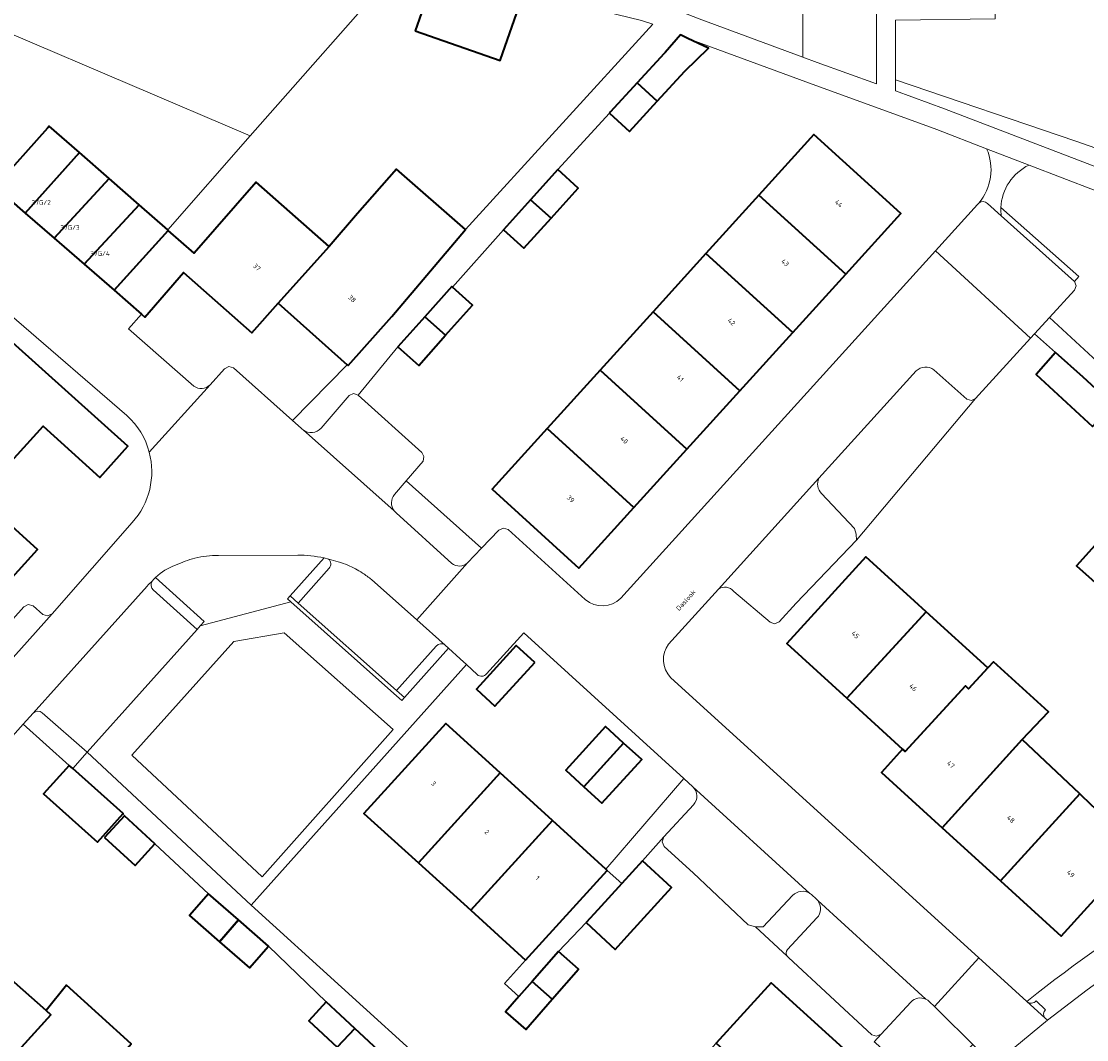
# Model space of a CAD drawing. Header units: metres. Extents: x 197700 to 204338, y 317132 to 325229.
# Tile 316 of 656: x 199296 to 199378, y 319693 to 319771. Entities that reach past the tile are written whole.
import ezdxf
from ezdxf.enums import TextEntityAlignment as Align

# ---------------------------------------------------------------- set-up
doc = ezdxf.new("R2010")
doc.units = ezdxf.units.M
for name, color, linetype, lineweight in [('B-WE-GR-BEPLANTING_CULTUUR_BODEMBEDEKKER-GV', 90, 'Continuous', 18), ('B-WE-GR-BEPLANTING_CULTUUR_BOSPLANTSOEN-GV', 90, 'Continuous', 18), ('B-WE-GR-BEPLANTING_CULTUUR_HEESTERS-GV', 90, 'Continuous', 18), ('B-WE-IE-TERREINAFSCHEIDING_KUNSTMATIG_HEKWERK-G', 20, 'IE-TERREINAFSCHEIDING-KUNSTMATIG', 18), ('B-WE-OG-BEBOUWING-GV', 7, 'Continuous', 35), ('B-WE-OG-BEBOUWING-T18', 10, 'Continuous', 18), ('B-WE-OG-TERREIN_CULTUURSCHEIDING-GV', 7, 'Continuous', 18), ('B-WE-OG-TERREIN_ERF-GV', 7, 'Continuous', 18), ('B-WE-OG-TOPOGRAFIE-T18', 10, 'Continuous', 18), ('B-WE-VH-VERHARDING_ASFALT-GV', 252, 'Continuous', 18), ('B-WE-VH-VERHARDING_BETONSTRAATSTEEN-GV', 252, 'Continuous', 18), ('B-WE-VH-VERHARDING_OPEN-GV', 252, 'Continuous', 18), ('B-WE-VH-VERHARDING_TEGEL-GV', 252, 'Continuous', 18)]:
    doc.layers.add(name, color=color, linetype=linetype, lineweight=lineweight)
doc.styles.add('NLCS-ISO-M200-T18', font='NLCS-ISO.ttf', dxfattribs={"height": 0.36})
doc.linetypes.add('IE-TERREINAFSCHEIDING-KUNSTMATIG', pattern='A,4,[82,NLCS.SHX,S=0.75,R=90,X=0,Y=0],4,-2', length=10)

msp = doc.modelspace()

# ---------------------------------------------------------------- linework, layer by layer
at = {"layer": 'B-WE-GR-BEPLANTING_CULTUUR_BODEMBEDEKKER-GV'}
for points in [[(199306.658, 319728.668), (199310.347, 319725.317), (199310.078, 319725.017), (199310.051, 319724.987), (199316.955, 319726.813), (199316.706, 319727.035), (199316.905, 319727.259), (199319.481, 319730.154), (199319.468, 319730.157)], [(199317.468, 319730.377), (199311.44, 319730.337)], [(199364.145, 319696.35), (199361.881, 319693.9), (199361.351, 319693.331), (199361.446, 319693.243), (199365.396, 319689.64)], [(199365.396, 319689.64), (199368.858, 319693.111), (199366.292, 319695.65), (199365.941, 319696), (199365.573, 319696.366), (199365.436, 319696.481), (199365.281, 319696.571)]]:
    msp.add_lwpolyline(points, dxfattribs=at)
for points in [[(199309.649, 319730.136, 0.050964), (199308.18, 319729.599)], [(199311.44, 319730.337, 0.064216), (199309.649, 319730.136)], [(199319.468, 319730.157, 0.050934), (199317.468, 319730.377)], [(199308.18, 319729.599, 0.117757), (199306.658, 319728.668)], [(199365.281, 319696.571, 0.321467), (199364.145, 319696.35)]]:
    msp.add_lwpolyline(points, format="xyb", dxfattribs=at)
msp.add_lwpolyline([(199324.731, 319717.084), (199316.453, 319724.442), (199312.614, 319723.802), (199304.851, 319715.135), (199314.778, 319705.888)], close=True, dxfattribs=at)
at = {"layer": 'B-WE-GR-BEPLANTING_CULTUUR_BOSPLANTSOEN-GV'}
for points in [[(199313.863, 319762.282), (199295.53, 319770.091), (199288.52, 319761.07)], [(199290.657, 319759.075), (199290.984, 319759.461), (199292.549, 319757.94), (199293.643, 319759.066), (199294.427, 319758.406), (199298.425, 319762.88), (199298.554, 319763.017), (199300.849, 319761.009), (199303.111, 319759.03), (199305.394, 319757.032), (199307.573, 319755.125), (199313.863, 319762.282)]]:
    msp.add_lwpolyline(points, dxfattribs=at)
at = {"layer": 'B-WE-GR-BEPLANTING_CULTUUR_HEESTERS-GV'}
for points in [[(199362.987, 319766.559), (199362.968, 319765.714), (199366.707, 319764.353), (199383.866, 319757.757), (199396.757, 319751.818), (199409.017, 319745.457), (199430.855, 319734.878), (199432.308, 319735.369), (199433.092, 319737.254), (199424.362, 319740.906), (199417.8, 319743.521), (199416.054, 319744.2), (199411.01, 319746.983), (199399.216, 319752.55), (199385.414, 319758.846), (199376.709, 319761.877)], [(199324.795, 319719.844), (199316.955, 319726.813), (199310.051, 319724.987), (199309.808, 319724.716), (199301.434, 319715.367), (199313.936, 319703.723), (199330.32, 319722.035), (199329.843, 319722.483), (199328.951, 319723.28), (199325.597, 319719.532), (199325.398, 319719.308)], [(199312.614, 319723.802), (199316.453, 319724.442), (199324.731, 319717.084), (199314.778, 319705.888), (199304.851, 319715.135)]]:
    msp.add_lwpolyline(points, close=True, dxfattribs=at)
for points in [[(199330.405, 319729.772), (199331.465, 319730.887), (199325.728, 319736.028), (199324.83, 319734.984)], [(199324.813, 319733.74), (199324.883, 319733.655), (199324.963, 319733.578), (199329.202, 319729.74)], [(199355.146, 319704.455), (199352.899, 319702.074), (199352.317, 319702.086), (199354.72, 319699.838)], [(199357.051, 319704.071), (199357.002, 319704.128), (199356.95, 319704.183), (199356.574, 319704.525), (199356.511, 319704.575), (199356.445, 319704.622)], [(199354.749, 319700.336), (199356.993, 319702.748)]]:
    msp.add_lwpolyline(points, dxfattribs=at)
for points in [[(199324.83, 319734.984, 0.340013), (199324.813, 319733.74)], [(199329.202, 319729.74, 0.365737), (199330.405, 319729.772)], [(199356.445, 319704.622, 0.361116), (199355.146, 319704.455)], [(199356.993, 319702.748, 0.368912), (199357.051, 319704.071)], [(199354.72, 319699.838, -0.358947), (199354.749, 319700.336)]]:
    msp.add_lwpolyline(points, format="xyb", dxfattribs=at)
at = {"layer": 'B-WE-IE-TERREINAFSCHEIDING_KUNSTMATIG_HEKWERK-G'}
for points in [[(199325.493, 319775.517), (199313.863, 319762.282)], [(199355.925, 319768.285), (199355.913, 319771.568)], [(199416.054, 319744.2), (199411.01, 319746.983), (199399.216, 319752.55), (199385.414, 319758.846), (199376.709, 319761.877), (199362.987, 319766.559)], [(199369.068, 319742.285), (199359.998, 319731.503)], [(199330.32, 319722.035), (199313.936, 319703.723)]]:
    msp.add_lwpolyline(points, dxfattribs=at)
at = {"layer": 'B-WE-OG-BEBOUWING-GV'}
for points in [[(199326.418, 319770.276), (199332.892, 319768.021), (199334.331, 319772.151), (199327.857, 319774.406)], [(199347.172, 319769.706), (199346.6, 319769.978), (199345.432, 319768.618), (199345.361, 319768.54), (199343.315, 319766.318), (199344.834, 319764.92), (199346.951, 319767.22), (199348.734, 319768.961)], [(199341.198, 319764.018), (199342.717, 319762.62), (199344.834, 319764.92), (199343.315, 319766.318), (199341.267, 319764.092)], [(199296.73, 319756.405), (199300.849, 319761.009), (199298.554, 319763.017), (199298.425, 319762.88), (199294.427, 319758.406)], [(199359.19, 319751.761), (199363.381, 319756.379), (199356.768, 319762.381), (199352.581, 319757.768)], [(199303.111, 319759.03), (199300.849, 319761.009), (199296.73, 319756.405), (199298.923, 319754.5)], [(199324.635, 319748.525), (199330.253, 319755.143), (199324.983, 319759.758), (199322.024, 319756.379), (199319.878, 319753.873), (199315.978, 319749.553), (199321.241, 319744.853), (199321.305, 319744.796)], [(199335.2, 319757.426), (199336.758, 319756.012), (199338.831, 319758.298), (199337.272, 319759.711)], [(199298.923, 319754.5), (199301.208, 319752.515), (199305.394, 319757.032), (199303.111, 319759.03)], [(199307.614, 319755.089), (199303.496, 319750.527), (199305.591, 319748.707), (199305.84, 319748.491), (199308.784, 319751.88), (199313.969, 319747.286), (199315.978, 319749.553), (199319.878, 319753.873), (199314.311, 319758.747), (199309.592, 319753.358)], [(199355.157, 319747.317), (199359.19, 319751.761), (199352.581, 319757.768), (199348.549, 319753.325)], [(199303.496, 319750.527), (199307.614, 319755.089), (199307.573, 319755.125), (199305.394, 319757.032), (199301.208, 319752.515)], [(199335.2, 319757.426), (199333.127, 319755.14), (199334.686, 319753.727), (199336.758, 319756.012)], [(199348.549, 319753.325), (199344.516, 319748.881), (199351.132, 319742.881), (199355.157, 319747.317)], [(199328.733, 319747.106), (199330.777, 319749.403), (199329.257, 319750.756), (199329.194, 319750.812), (199327.15, 319748.514)], [(199347.092, 319738.431), (199351.132, 319742.881), (199344.516, 319748.881), (199340.484, 319744.438)], [(199295.416, 319737.224), (199298.1, 319740.185), (199302.413, 319736.285), (199304.552, 319738.654), (199293.487, 319748.576), (199288.701, 319743.24)], [(199325.105, 319746.216), (199326.688, 319744.808), (199328.733, 319747.106), (199327.15, 319748.514)], [(199375.146, 319745.802), (199373.687, 319744.115), (199377.98, 319740.162), (199379.516, 319741.828), (199377.248, 319743.917)], [(199287.434, 319735.093), (199294.59, 319728.72), (199295.258, 319728.13), (199297.667, 319730.793), (199293.231, 319734.814), (199295.416, 319737.224), (199288.701, 319743.24), (199286.5, 319745.212), (199284.104, 319742.54), (199282.008, 319740.204), (199284.212, 319738.235), (199287.576, 319735.253)], [(199347.092, 319738.431), (199340.484, 319744.438), (199336.452, 319739.995), (199343.061, 319733.988)], [(199343.061, 319733.988), (199336.452, 319739.995), (199332.28, 319735.398), (199338.874, 319729.375)], [(199380.466, 319728.986), (199378.154, 319731.102), (199376.762, 319729.561), (199379.088, 319727.46)], [(199365.308, 319726.059), (199364.421, 319726.868), (199360.726, 319730.237), (199354.71, 319723.641), (199359.282, 319719.468)], [(199363.515, 319715.604), (199363.722, 319715.415), (199368.293, 319720.425), (199368.537, 319720.202), (199369.992, 319721.788), (199365.308, 319726.059), (199359.282, 319719.468)], [(199335.512, 319722.201), (199334.11, 319723.483), (199331.074, 319720.162), (199332.476, 319718.88)], [(199368.537, 319720.202), (199368.293, 319720.425), (199363.722, 319715.415), (199363.515, 319715.604), (199361.899, 319713.83), (199366.536, 319709.608), (199372.618, 319716.334), (199374.62, 319718.447), (199370.428, 319722.248), (199369.992, 319721.788)], [(199326.657, 319706.948), (199332.88, 319713.786), (199328.735, 319717.558), (199322.517, 319710.705)], [(199342.281, 319716.063), (199340.902, 319717.322), (199337.868, 319713.998), (199339.248, 319712.739)], [(199376.995, 319712.185), (199372.618, 319716.334), (199366.536, 319709.608), (199370.972, 319705.568)], [(199342.281, 319716.063), (199339.248, 319712.739), (199340.627, 319711.48), (199343.66, 319714.804)], [(199300.346, 319714.124), (199300.086, 319714.357), (199298.132, 319712.187), (199302.227, 319708.523), (199304.174, 319710.699)], [(199336.866, 319710.159), (199332.88, 319713.786), (199326.657, 319706.948), (199330.641, 319703.332)], [(199377.888, 319711.338), (199376.995, 319712.185), (199370.972, 319705.568), (199375.593, 319701.36), (199381.592, 319707.98)], [(199302.776, 319708.882), (199305.106, 319706.745), (199306.607, 319708.381), (199304.277, 319710.518)], [(199330.641, 319703.332), (199334.818, 319699.542), (199341.03, 319706.369), (199340.921, 319706.469), (199336.866, 319710.159)], [(199339.436, 319702.405), (199341.624, 319700.351), (199342.558, 319701.375), (199345.927, 319705.07), (199343.71, 319707.091), (199342.134, 319705.363), (199340.32, 319703.374)], [(199312.967, 319702.594), (199310.684, 319704.587), (199309.241, 319702.934), (199311.524, 319700.941)], [(199312.967, 319702.594), (199311.524, 319700.941), (199313.807, 319698.948), (199315.25, 319700.6)], [(199336.843, 319696.562), (199338.853, 319698.855), (199337.321, 319700.198), (199335.31, 319697.904)], [(199298.315, 319695.703), (199294.145, 319699.376), (199288.134, 319692.722), (199292.777, 319688.509), (199294.384, 319690.279), (199294.184, 319690.461), (199298.674, 319695.386)], [(199298.589, 319686.447), (199304.66, 319693.019), (199304.789, 319693.163), (199299.875, 319697.621), (199298.315, 319695.703), (199298.674, 319695.386), (199294.184, 319690.461), (199294.384, 319690.279)], [(199336.843, 319696.562), (199335.31, 319697.904), (199334.305, 319696.758), (199333.3, 319695.611), (199334.833, 319694.268)], [(199355.937, 319687.195), (199360.126, 319691.794), (199353.519, 319697.818), (199349.333, 319693.217)], [(199321.807, 319694.342), (199319.635, 319696.352), (199318.312, 319694.922), (199320.484, 319692.913)], [(199320.484, 319692.913), (199322.657, 319690.904), (199323.979, 319692.333), (199321.807, 319694.342)]]:
    msp.add_lwpolyline(points, close=True, dxfattribs=at)
at = {"layer": 'B-WE-OG-TERREIN_CULTUURSCHEIDING-GV'}
for points in [[(199288.52, 319761.07), (199295.53, 319770.091), (199313.863, 319762.282), (199325.493, 319775.517)], [(199394.382, 319751.04), (199383.204, 319756.19), (199373.139, 319760.059)], [(199370.998, 319756.82), (199376.927, 319751.569), (199376.592, 319751.197), (199376.723, 319750.874), (199376.598, 319750.549), (199374.687, 319748.451), (199378.334, 319745.097), (199385.468, 319738.397), (199394.74, 319749.588)], [(199371.026, 319756.206), (199376.592, 319751.197), (199376.927, 319751.569), (199370.998, 319756.82)]]:
    msp.add_lwpolyline(points, dxfattribs=at)
for points in [[(199373.139, 319760.059, 0.280095), (199370.998, 319756.82)], [(199370.998, 319756.82, 0.039454), (199371.026, 319756.206)]]:
    msp.add_lwpolyline(points, format="xyb", dxfattribs=at)
at = {"layer": 'B-WE-OG-TERREIN_ERF-GV'}
for points in [[(199355.913, 319771.568), (199355.925, 319768.285), (199357.02, 319767.88), (199361.535, 319766.236), (199361.514, 319783.312)], [(199380.957, 319778.803), (199375.871, 319778.806), (199370.765, 319778.808), (199370.475, 319778.808), (199370.528, 319774.356), (199370.566, 319771.185), (199362.982, 319771.094), (199362.987, 319766.559), (199376.709, 319761.877), (199385.414, 319758.846)], [(199304.469, 319740.99), (199287.632, 319755.506), (199288.419, 319756.434), (199287.134, 319758.247), (199285.927, 319760.113), (199282.617, 319763.258), (199276.257, 319769.272), (199262.282, 319753.046), (199265.217, 319750.481), (199263.089, 319748.046), (199260.154, 319750.611), (199257.827, 319747.874), (199260.612, 319745.42), (199258.338, 319742.618), (199255.421, 319744.929), (199246.79, 319734.128), (199245.818, 319734.77), (199241.682, 319728.996), (199228.982, 319711.819)], [(199369.914, 319761.298), (199366.111, 319762.76), (199356.434, 319766.284), (199347.452, 319769.602), (199347.172, 319769.706), (199348.734, 319768.961), (199346.951, 319767.22), (199344.834, 319764.92), (199342.717, 319762.62), (199341.198, 319764.018), (199337.272, 319759.711), (199338.831, 319758.298), (199336.758, 319756.012), (199334.686, 319753.727), (199333.127, 319755.14), (199329.257, 319750.756), (199330.777, 319749.403), (199328.733, 319747.106), (199326.688, 319744.808), (199325.105, 319746.216), (199322.062, 319742.532), (199326.916, 319738.176), (199327.081, 319737.87), (199327.017, 319737.528), (199325.728, 319736.028), (199331.465, 319730.887), (199332.788, 319732.278), (199333.13, 319732.429), (199333.487, 319732.317), (199339.363, 319726.997)], [(199366.018, 319753.523), (199369.213, 319757.05), (199369.263, 319757.106), (199369.312, 319757.163)], [(199342.066, 319727.088), (199366.018, 319753.523)], [(199317.082, 319740.622), (199321.241, 319744.853), (199315.978, 319749.553), (199313.969, 319747.286), (199308.784, 319751.88), (199305.84, 319748.491), (199305.591, 319748.707), (199304.597, 319747.588), (199309.566, 319743.241)], [(199293.487, 319748.576), (199304.552, 319738.654), (199302.413, 319736.285), (199298.1, 319740.185), (199295.416, 319737.224)], [(199377.98, 319740.162), (199373.687, 319744.115), (199375.146, 319745.802), (199373.565, 319747.22), (199373.252, 319746.876), (199369.068, 319742.285), (199368.749, 319742.132), (199368.41, 319742.23), (199365.9, 319744.476)], [(199310.796, 319743.333), (199311.903, 319744.55), (199312.223, 319744.722), (199312.571, 319744.617), (199317.082, 319740.622)], [(199364.545, 319744.391), (199357.145, 319736.225)], [(199357.353, 319735.056), (199359.841, 319732.386), (199359.973, 319731.954), (199359.998, 319731.503), (199355.412, 319726.713), (199354.115, 319725.287), (199353.775, 319725.142), (199353.424, 319725.257), (199350.666, 319727.61)], [(199293.231, 319734.814), (199297.667, 319730.793), (199295.258, 319728.13)], [(199270.375, 319697.27), (199271.47, 319698.649), (199272.333, 319699.681), (199273.209, 319700.702), (199280.388, 319708.646), (199280.689, 319708.587), (199296.614, 319726.439), (199296.955, 319726.615), (199297.332, 319726.51), (199298.068, 319725.843), (199298.421, 319725.74), (199298.786, 319725.908), (199304.872, 319732.852)], [(199379.088, 319727.46), (199376.762, 319729.561), (199378.154, 319731.102)], [(199349.5, 319727.788), (199345.703, 319723.598)], [(199341.624, 319700.351), (199339.436, 319702.405), (199337.321, 319700.198), (199338.853, 319698.855), (199336.843, 319696.562), (199334.833, 319694.268), (199333.3, 319695.611), (199334.305, 319696.758), (199333.2, 319697.763), (199334.818, 319699.542), (199330.641, 319703.332), (199326.657, 319706.948), (199322.517, 319710.705), (199328.735, 319717.558), (199332.88, 319713.786), (199336.866, 319710.159), (199340.921, 319706.469), (199346.863, 319713.355), (199334.696, 319724.443), (199331.843, 319721.33)], [(199331.131, 319721.273), (199330.32, 319722.035), (199313.936, 319703.723), (199327.674, 319691.246)], [(199345.854, 319721.063), (199369.309, 319699.718), (199370.684, 319698.474), (199372.968, 319696.392), (199373.74, 319697.008)], [(199320.484, 319692.913), (199318.312, 319694.922), (199319.635, 319696.352), (199315.25, 319700.6), (199313.807, 319698.948), (199311.524, 319700.941), (199309.241, 319702.934), (199310.684, 319704.587), (199306.607, 319708.381), (199305.106, 319706.745), (199302.776, 319708.882), (199304.277, 319710.518), (199304.174, 319710.699), (199302.227, 319708.523), (199298.132, 319712.187), (199300.086, 319714.357), (199296.579, 319717.495), (199289.566, 319709.668)], [(199354.72, 319699.838), (199352.317, 319702.086), (199351.752, 319702.219), (199347.58, 319706.176), (199345.369, 319708.194), (199345.209, 319708.551), (199345.336, 319708.921), (199343.71, 319707.091), (199345.927, 319705.07), (199342.558, 319701.375), (199341.624, 319700.351)], [(199294.145, 319699.376), (199298.315, 319695.703), (199299.875, 319697.621), (199304.789, 319693.163)], [(199361.351, 319693.331), (199361.881, 319693.9), (199361.534, 319693.748), (199361.171, 319693.856), (199354.827, 319699.738)]]:
    msp.add_lwpolyline(points, dxfattribs=at)
for points in [[(199307.573, 319755.125), (199307.614, 319755.089), (199309.592, 319753.358), (199314.311, 319758.747), (199319.878, 319753.873), (199322.024, 319756.379), (199324.983, 319759.758), (199330.253, 319755.143), (199344.509, 319770.789), (199343.638, 319771.071), (199325.493, 319775.517), (199313.863, 319762.282)], [(199326.418, 319770.276), (199327.857, 319774.406), (199334.331, 319772.151), (199332.892, 319768.021)], [(199345.874, 319772.023), (199348.041, 319771.197), (199355.925, 319768.285), (199355.913, 319771.568), (199351.179, 319772.351), (199346.049, 319773.099), (199345.991, 319772.741)], [(199359.19, 319751.761), (199355.157, 319747.317), (199351.132, 319742.881), (199347.092, 319738.431), (199343.061, 319733.988), (199338.874, 319729.375), (199332.28, 319735.398), (199336.452, 319739.995), (199340.484, 319744.438), (199344.516, 319748.881), (199348.549, 319753.325), (199352.581, 319757.768), (199356.768, 319762.381), (199363.381, 319756.379)], [(199376.995, 319712.185), (199377.888, 319711.338), (199381.592, 319707.98), (199375.593, 319701.36), (199370.972, 319705.568), (199366.536, 319709.608), (199361.899, 319713.83), (199363.515, 319715.604), (199359.282, 319719.468), (199354.71, 319723.641), (199360.726, 319730.237), (199364.421, 319726.868), (199365.308, 319726.059), (199369.992, 319721.788), (199370.428, 319722.248), (199374.62, 319718.447), (199372.618, 319716.334)], [(199335.512, 319722.201), (199332.476, 319718.88), (199331.074, 319720.162), (199334.11, 319723.483)], [(199339.248, 319712.739), (199337.868, 319713.998), (199340.902, 319717.322), (199342.281, 319716.063), (199343.66, 319714.804), (199340.627, 319711.48)], [(199347.85, 319678.316), (199343.678, 319673.735), (199337.069, 319679.738), (199341.251, 319684.334), (199345.288, 319688.772), (199349.333, 319693.217), (199353.519, 319697.818), (199360.126, 319691.794), (199355.937, 319687.195), (199351.89, 319682.752)]]:
    msp.add_lwpolyline(points, close=True, dxfattribs=at)
for points in [[(199369.312, 319757.163, 0.285342), (199369.914, 319761.298)], [(199365.9, 319744.476, 0.371285), (199364.545, 319744.391)], [(199309.566, 319743.241, 0.385278), (199310.796, 319743.333)], [(199306.169, 319738.208, 0.144644), (199304.469, 319740.99)], [(199304.872, 319732.852, 0.254916), (199306.169, 319738.208)], [(199357.145, 319736.225, 0.326927), (199357.353, 319735.056)], [(199350.666, 319727.61, 0.385846), (199349.5, 319727.788)], [(199339.363, 319726.997, 0.395474), (199342.066, 319727.088)], [(199345.703, 319723.598, 0.366509), (199345.854, 319721.063)], [(199331.843, 319721.33, -0.436698), (199331.131, 319721.273)], [(199373.74, 319697.008, -0.057224), (199397.348, 319711.38)], [(199354.827, 319699.738, -0.092539), (199354.72, 319699.838)]]:
    msp.add_lwpolyline(points, format="xyb", dxfattribs=at)
at = {"layer": 'B-WE-VH-VERHARDING_ASFALT-GV'}
for points in [[(199347.547, 319712.732), (199346.863, 319713.355), (199340.921, 319706.469), (199341.03, 319706.369), (199342.134, 319705.363)], [(199342.134, 319705.363), (199343.71, 319707.091), (199345.336, 319708.921), (199347.591, 319711.352)], [(199374.54, 319694.958), (199372.056, 319692.909), (199370.436, 319691.55), (199375.376, 319686.624), (199376.583, 319685.569), (199376.592, 319685.561), (199381.297, 319688.857), (199380.162, 319690.146), (199379.9, 319690.444)]]:
    msp.add_lwpolyline(points, dxfattribs=at)
for points in [[(199347.591, 319711.352, 0.413039), (199347.547, 319712.732)], [(199381.59, 319700.102, 0.019393), (199374.54, 319694.958)]]:
    msp.add_lwpolyline(points, format="xyb", dxfattribs=at)
at = {"layer": 'B-WE-VH-VERHARDING_BETONSTRAATSTEEN-GV'}
for points in [[(199309.566, 319743.241), (199304.597, 319747.588), (199305.591, 319748.707), (199303.496, 319750.527), (199301.208, 319752.515), (199298.923, 319754.5), (199296.73, 319756.405), (199294.427, 319758.406), (199293.643, 319759.066), (199292.549, 319757.94), (199290.984, 319759.461), (199290.657, 319759.075), (199288.419, 319756.434), (199287.632, 319755.506), (199304.469, 319740.99)], [(199329.202, 319729.74), (199324.963, 319733.578), (199324.883, 319733.655), (199324.813, 319733.74), (199317.874, 319739.909), (199317.803, 319739.969), (199317.739, 319740.037), (199317.082, 319740.622), (199312.571, 319744.617), (199312.223, 319744.722), (199311.903, 319744.55), (199310.796, 319743.333)], [(199310.796, 319743.333), (199306.169, 319738.208)], [(199306.169, 319738.208), (199310.796, 319743.333)], [(199304.872, 319732.852), (199298.786, 319725.908), (199281.786, 319706.904), (199274.829, 319699.311), (199273.364, 319697.578), (199272.07, 319695.929), (199272.024, 319695.589), (199272.18, 319695.284), (199273.316, 319694.366), (199270.392, 319690.288), (199270.309, 319690.17), (199273.64, 319687.833)], [(199311.44, 319730.337), (199317.468, 319730.377)], [(199319.468, 319730.157), (199319.481, 319730.154), (199319.819, 319730.071)], [(199323.089, 319728.502), (199326.528, 319725.438), (199330.405, 319729.772)], [(199306.397, 319728.378), (199306.527, 319728.53), (199306.658, 319728.668)], [(199290.698, 319708.601), (199289.566, 319709.668), (199296.579, 319717.495), (199297.335, 319718.34), (199301.349, 319722.805), (199306.007, 319728.006)], [(199372.971, 319696.389), (199374.346, 319695.135)], [(199374.39, 319695.757), (199373.673, 319696.443)]]:
    msp.add_lwpolyline(points, dxfattribs=at)
for points in [[(199310.796, 319743.333, -0.385278), (199309.566, 319743.241)], [(199304.469, 319740.99, -0.144644), (199306.169, 319738.208)], [(199306.169, 319738.208, -0.254916), (199304.872, 319732.852)], [(199308.18, 319729.599, -0.050964), (199309.649, 319730.136)], [(199309.649, 319730.136, -0.064216), (199311.44, 319730.337)], [(199317.468, 319730.377, -0.050934), (199319.468, 319730.157)], [(199319.819, 319730.071, -0.02643), (199321.288, 319729.601)], [(199306.658, 319728.668, -0.117757), (199308.18, 319729.599)], [(199321.288, 319729.601, -0.041039), (199322.404, 319729.007)], [(199330.405, 319729.772, -0.365737), (199329.202, 319729.74)], [(199322.404, 319729.007, -0.030321), (199323.089, 319728.502)], [(199306.007, 319728.006, -0.071015), (199306.397, 319728.378)], [(199373.673, 319696.443, -0.42965), (199372.971, 319696.389)], [(199374.346, 319695.135, -0.379805), (199374.39, 319695.757)]]:
    msp.add_lwpolyline(points, format="xyb", dxfattribs=at)
at = {"layer": 'B-WE-VH-VERHARDING_OPEN-GV'}
for points in [[(199369.914, 319761.298, -0.285342), (199369.312, 319757.163)], [(199370.998, 319756.82, -0.280095), (199373.139, 319760.059)], [(199369.312, 319757.163, -0.382055), (199369.982, 319757.145)], [(199371.026, 319756.206, -0.039454), (199370.998, 319756.82)], [(199306.397, 319728.378, 0.361759), (199306.48, 319727.717)], [(199298.02, 319718.353, 0.41021), (199297.335, 319718.34)]]:
    msp.add_lwpolyline(points, format="xyb", dxfattribs=at)
for points in [[(199373.139, 319760.059), (199369.914, 319761.298)], [(199369.982, 319757.145), (199371.026, 319756.206)], [(199394.74, 319749.588), (199385.468, 319738.397), (199378.334, 319745.097), (199374.687, 319748.451), (199373.565, 319747.22), (199375.146, 319745.802), (199377.248, 319743.917), (199379.516, 319741.828), (199381.783, 319739.74), (199384.177, 319737.581), (199382.295, 319735.411), (199383.517, 319734.307)], [(199306.48, 319727.717), (199309.808, 319724.716), (199310.051, 319724.987), (199310.078, 319725.017), (199310.347, 319725.317), (199306.658, 319728.668), (199306.527, 319728.53), (199306.397, 319728.378)], [(199297.335, 319718.34), (199296.579, 319717.495), (199300.086, 319714.357), (199300.346, 319714.124), (199301.434, 319715.367), (199298.02, 319718.353)]]:
    msp.add_lwpolyline(points, dxfattribs=at)
msp.add_lwpolyline([(199280.689, 319708.587), (199281.781, 319707.61), (199281.925, 319707.265), (199281.786, 319706.904), (199298.786, 319725.908), (199298.421, 319725.74), (199298.068, 319725.843), (199297.332, 319726.51), (199296.955, 319726.615), (199296.614, 319726.439)], close=True, dxfattribs=at)
at = {"layer": 'B-WE-VH-VERHARDING_TEGEL-GV'}
for points in [[(199361.514, 319783.312), (199361.535, 319766.236), (199357.02, 319767.88), (199355.925, 319768.285), (199348.041, 319771.197)], [(199343.638, 319771.071), (199344.509, 319770.789), (199330.253, 319755.143)], [(199383.866, 319757.757), (199366.707, 319764.353), (199362.968, 319765.714), (199362.987, 319766.559), (199362.982, 319771.094)], [(199319.25, 319740.043), (199321.381, 319742.528), (199321.72, 319742.669), (199322.062, 319742.532), (199325.105, 319746.216), (199327.15, 319748.514), (199329.194, 319750.812), (199329.257, 319750.756), (199333.127, 319755.14), (199335.2, 319757.426), (199337.272, 319759.711), (199341.198, 319764.018), (199341.267, 319764.092), (199343.315, 319766.318), (199345.361, 319768.54), (199345.432, 319768.618), (199346.6, 319769.978), (199347.172, 319769.706), (199347.452, 319769.602), (199356.434, 319766.284), (199366.111, 319762.76), (199369.914, 319761.298), (199373.139, 319760.059), (199383.204, 319756.19)], [(199369.213, 319757.05), (199366.018, 319753.523), (199373.252, 319746.876), (199373.565, 319747.22), (199374.687, 319748.451), (199376.598, 319750.549), (199376.723, 319750.874), (199376.592, 319751.197), (199371.026, 319756.206), (199369.982, 319757.145)], [(199369.312, 319757.163), (199369.263, 319757.106), (199369.213, 319757.05)], [(199330.253, 319755.143), (199324.635, 319748.525), (199321.305, 319744.796), (199321.241, 319744.853), (199317.082, 319740.622), (199317.739, 319740.037), (199317.803, 319739.969), (199317.874, 319739.909)], [(199365.9, 319744.476), (199368.41, 319742.23), (199368.749, 319742.132), (199369.068, 319742.285), (199373.252, 319746.876), (199366.018, 319753.523), (199342.066, 319727.088)], [(199345.703, 319723.598), (199349.5, 319727.788), (199357.145, 319736.225), (199364.545, 319744.391)], [(199322.062, 319742.532), (199321.72, 319742.669), (199321.381, 319742.528), (199319.25, 319740.043)], [(199324.83, 319734.984), (199325.728, 319736.028), (199327.017, 319737.528), (199327.081, 319737.87), (199326.916, 319738.176), (199322.062, 319742.532)], [(199317.874, 319739.909), (199324.813, 319733.74)], [(199357.145, 319736.225), (199349.5, 319727.788)], [(199350.666, 319727.61), (199353.424, 319725.257), (199353.775, 319725.142), (199354.115, 319725.287), (199355.412, 319726.713), (199359.998, 319731.503), (199359.973, 319731.954), (199359.841, 319732.386), (199357.353, 319735.056)], [(199339.363, 319726.997), (199333.487, 319732.317), (199333.13, 319732.429), (199332.788, 319732.278), (199331.465, 319730.887), (199330.405, 319729.772), (199326.528, 319725.438)], [(199319.819, 319730.071), (199319.481, 319730.154), (199316.905, 319727.259), (199317.51, 319726.721), (199319.87, 319729.377)], [(199319.87, 319729.377), (199317.51, 319726.721)], [(199328.683, 319723.518), (199326.528, 319725.438), (199323.089, 319728.502)], [(199306.007, 319728.006), (199301.349, 319722.805), (199297.335, 319718.34)], [(199298.02, 319718.353), (199301.434, 319715.367), (199309.808, 319724.716), (199306.48, 319727.717)], [(199317.51, 319726.721), (199324.994, 319720.068), (199328.003, 319723.446)], [(199326.528, 319725.438), (199328.683, 319723.518), (199328.951, 319723.28), (199329.843, 319722.483), (199330.32, 319722.035), (199331.131, 319721.273)], [(199331.843, 319721.33), (199334.696, 319724.443), (199346.863, 319713.355), (199347.547, 319712.732), (199356.445, 319704.622), (199356.511, 319704.575), (199356.574, 319704.525), (199356.95, 319704.183), (199357.002, 319704.128), (199357.051, 319704.071), (199365.281, 319696.571), (199365.436, 319696.481), (199365.573, 319696.366), (199365.941, 319696), (199369.309, 319699.718), (199345.854, 319721.063)], [(199328.003, 319723.446), (199324.994, 319720.068), (199325.597, 319719.532), (199328.951, 319723.28), (199328.683, 319723.518)], [(199356.445, 319704.622), (199347.547, 319712.732)], [(199347.591, 319711.352), (199345.336, 319708.921), (199345.209, 319708.551), (199345.369, 319708.194), (199347.58, 319706.176), (199351.752, 319702.219), (199352.317, 319702.086), (199352.899, 319702.074), (199355.146, 319704.455)], [(199365.281, 319696.571), (199357.051, 319704.071)], [(199356.993, 319702.748), (199354.749, 319700.336)], [(199354.827, 319699.738), (199361.171, 319693.856), (199361.534, 319693.748), (199361.881, 319693.9), (199364.145, 319696.35)], [(199373.74, 319697.008), (199372.968, 319696.392), (199372.971, 319696.389)], [(199373.673, 319696.443), (199374.39, 319695.757)], [(199374.346, 319695.135), (199374.54, 319694.958)]]:
    msp.add_lwpolyline(points, dxfattribs=at)
for points in [[(199369.982, 319757.145, 0.382055), (199369.312, 319757.163)], [(199364.545, 319744.391, -0.371285), (199365.9, 319744.476)], [(199317.874, 319739.909, 0.40248), (199319.25, 319740.043)], [(199319.25, 319740.043, -0.40248), (199317.874, 319739.909)], [(199357.353, 319735.056, -0.326927), (199357.145, 319736.225)], [(199324.813, 319733.74, -0.340013), (199324.83, 319734.984)], [(199319.87, 319729.377, 0.42224), (199319.819, 319730.071)], [(199321.288, 319729.601, 0.02643), (199319.819, 319730.071)], [(199319.819, 319730.071, -0.42224), (199319.87, 319729.377)], [(199322.404, 319729.007, 0.041039), (199321.288, 319729.601)], [(199323.089, 319728.502, 0.030321), (199322.404, 319729.007)], [(199306.397, 319728.378, 0.071015), (199306.007, 319728.006)], [(199306.48, 319727.717, -0.361759), (199306.397, 319728.378)], [(199349.5, 319727.788, -0.385846), (199350.666, 319727.61)], [(199342.066, 319727.088, -0.395474), (199339.363, 319726.997)], [(199328.683, 319723.518, 0.408911), (199328.003, 319723.446)], [(199328.003, 319723.446, -0.408911), (199328.683, 319723.518)], [(199345.854, 319721.063, -0.366509), (199345.703, 319723.598)], [(199331.131, 319721.273, 0.436698), (199331.843, 319721.33)], [(199297.335, 319718.34, -0.41021), (199298.02, 319718.353)], [(199347.547, 319712.732, -0.413039), (199347.591, 319711.352)], [(199397.348, 319711.38, 0.057224), (199373.74, 319697.008)], [(199355.146, 319704.455, -0.361116), (199356.445, 319704.622)], [(199357.051, 319704.071, -0.368912), (199356.993, 319702.748)], [(199354.749, 319700.336, 0.358947), (199354.72, 319699.838)], [(199374.54, 319694.958, -0.019393), (199381.59, 319700.102)], [(199354.72, 319699.838, 0.092539), (199354.827, 319699.738)], [(199364.145, 319696.35, -0.321467), (199365.281, 319696.571)], [(199372.971, 319696.389, 0.42965), (199373.673, 319696.443)], [(199374.39, 319695.757, 0.379805), (199374.346, 319695.135)]]:
    msp.add_lwpolyline(points, format="xyb", dxfattribs=at)
for points in [[(199316.706, 319727.035), (199316.955, 319726.813), (199324.795, 319719.844), (199325.398, 319719.308), (199325.597, 319719.532), (199324.994, 319720.068), (199317.51, 319726.721), (199316.905, 319727.259)], [(199313.936, 319703.723), (199301.434, 319715.367), (199300.346, 319714.124), (199304.174, 319710.699), (199304.277, 319710.518), (199306.607, 319708.381), (199310.684, 319704.587), (199312.967, 319702.594), (199315.25, 319700.6), (199319.635, 319696.352), (199321.807, 319694.342), (199323.979, 319692.333), (199326.565, 319690.012), (199327.674, 319691.246)], [(199342.134, 319705.363), (199341.03, 319706.369), (199334.818, 319699.542), (199333.2, 319697.763), (199334.305, 319696.758), (199335.31, 319697.904), (199337.321, 319700.198), (199339.436, 319702.405), (199340.32, 319703.374)], [(199370.684, 319698.474), (199369.309, 319699.718), (199365.941, 319696), (199366.292, 319695.65), (199368.858, 319693.111), (199370.251, 319691.733), (199370.436, 319691.55), (199372.056, 319692.909), (199374.54, 319694.958), (199374.346, 319695.135), (199372.971, 319696.389), (199372.968, 319696.392)]]:
    msp.add_lwpolyline(points, close=True, dxfattribs=at)

# ---------------------------------------------------------------- texts
at = {"layer": 'B-WE-OG-BEBOUWING-T18', "style": 'NLCS-ISO-M200-T18'}
for s, p in [('37G/2', (199297.945, 319757.215)), ('37G/3', (199300.138, 319755.31)), ('37G/4', (199302.423, 319753.325))]:
    msp.add_text(s, height=0.36, dxfattribs=at).set_placement(p, align=Align.MIDDLE)
for s, rotation, p in [('44', 317.8, (199358.66, 319757.129)), ('43', 317.8, (199354.575, 319752.628)), ('37', 318.5, (199314.364, 319752.28)), ('38', 318.3, (199321.608, 319749.888)), ('42', 317.8, (199350.491, 319748.127)), ('41', 317.8, (199346.595, 319743.835)), ('40', 317.8, (199342.322, 319739.126)), ('39', 317.8, (199338.255, 319734.644)), ('45', 317.7, (199359.919, 319724.302)), ('46', 317.7, (199364.317, 319720.288)), ('47', 317.7, (199367.186, 319714.426)), ('3', 317.7, (199327.814, 319712.988)), ('48', 317.7, (199371.751, 319710.269)), ('2', 317.7, (199331.876, 319709.292)), ('1', 317.7, (199335.73, 319705.784)), ('49', 317.7, (199376.316, 319706.112))]:
    msp.add_text(s, height=0.36, rotation=rotation, dxfattribs=at).set_placement(p, align=Align.MIDDLE)
at = {"layer": 'B-WE-OG-TOPOGRAFIE-T18', "style": 'NLCS-ISO-M200-T18'}
msp.add_text('Daslook', height=0.36, rotation=47.8, dxfattribs=at).set_placement((199347.011, 319726.933), align=Align.MIDDLE)

doc.saveas('drawing.dxf')
